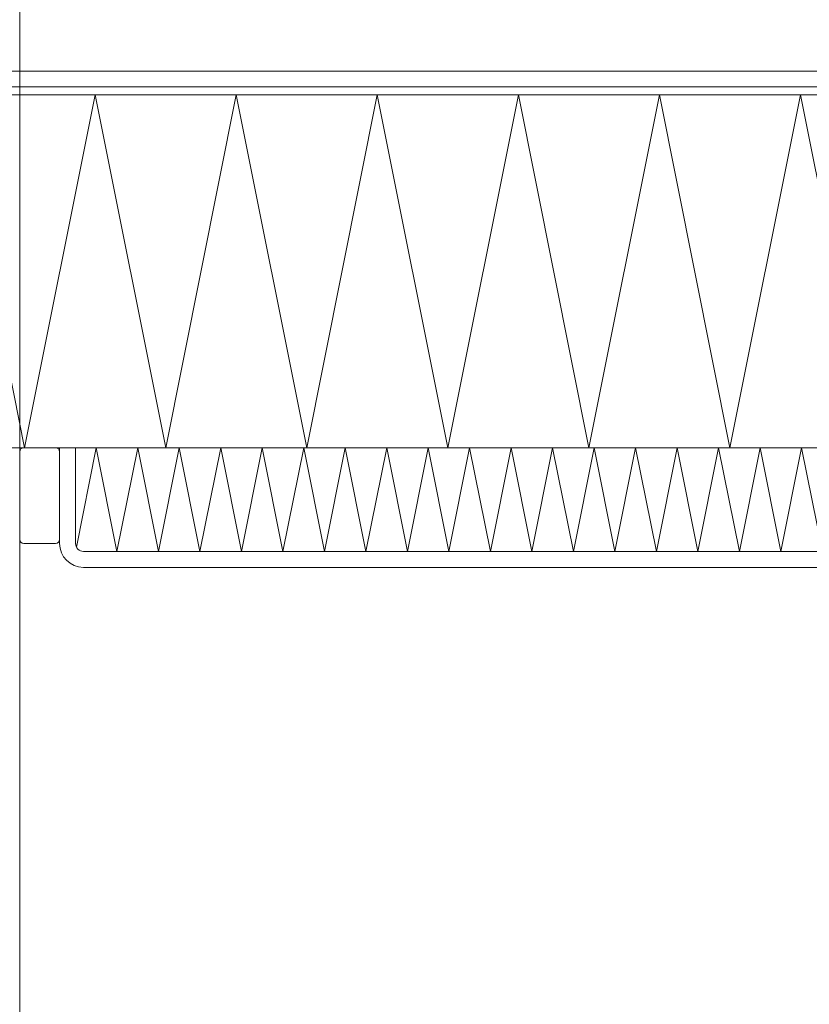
# Model space of a CAD drawing. Header units: metres. Extents: x -3.6 to 84.5, y -11 to 16.8.
# Tile 776 of 1056: x 55.21 to 55.309, y -0.236 to -0.1126. Entities that reach past the tile are written whole.
import ezdxf

# ---------------------------------------------------------------- set-up
doc = ezdxf.new("R2010")
doc.units = ezdxf.units.M
doc.header["$MEASUREMENT"] = 0
doc.layers.add('152 - Bemaßung_ Beschriftung.Ausbau', color=7, linetype='Continuous')
doc.layers.add('301 - Elemente.Linie', color=7, linetype='Continuous')
doc.styles.add('ERSTELLTER_STIL_2', font='txt')
doc.dimstyles.new('ERSTELLTER_STIL__3', dxfattribs={"dimtxt": 0.1, "dimasz": 0.0532, "dimexe": 0.18, "dimexo": 0.0625, "dimgap": 0, "dimtad": 1, "dimtih": 1, "dimtoh": 1, "dimzin": 0, "dimdsep": 46, "dimtxsty": 'ERSTELLTER_STIL_2', "dimblk": 'ARROWHEAD_2', "dimblk1": 'ARROWHEAD_2', "dimblk2": 'ARROWHEAD_2', "dimcen": 0.09, "dimse1": 1, "dimse2": 1, "dimclrd": 7, "dimclre": 7, "dimclrt": 7, "dimazin": 0, "dimtfac": 1, "dimtdec": 4, "dimtmove": 0, "dimatfit": 3, "dimfxl": 1, "dimtolj": 1, "dimtzin": 0, "dimarcsym": 0})

# ---------------------------------------------------------------- blocks, each defined once
blk = doc.blocks.new('*D297')
at = {"layer": '152 - Bemaßung_ Beschriftung.Ausbau', "color": 7, "linetype": 'Continuous', "lineweight": 5}
for p, q in [((47.43999, -9.1375), (47.43999, -9.0325)), ((47.4602, -9.05), (47.41978, -9.12)), ((62.05523, -9.05), (62.01482, -9.12)), ((47.28999, -9.085), (47.43999, -9.085)), ((47.43999, -9.085), (62.03503, -9.085))]:
    blk.add_line(p, q, dxfattribs=at)
at = {"layer": '152 - Bemaßung_ Beschriftung.Ausbau', "color": 7, "lineweight": 5, "insert": (54.54149, -9.08441), "char_height": 0.1, "attachment_point": 7, "style": 'ERSTELLTER_STIL_2'}
blk.add_mtext('\\A1;{\\pql;\\fArial|b0|i0|c0|p38;14,59\\fArial|b0|i0|c0|p38;\\A1{\\H.66x;\\S5^  ;}}', dxfattribs=at)
blk = doc.blocks.new('ARROWHEAD_2')
at = {"color": 0, "linetype": 'Continuous', "lineweight": 0}
for p, q in [((-0.3781, -0.655), (0.3781, 0.655)), ((0, 0), (-1, 0))]:
    blk.add_line(p, q, dxfattribs=at)
blk = doc.blocks.new('*D298')
at = {"layer": '152 - Bemaßung_ Beschriftung.Ausbau', "color": 7, "linetype": 'Continuous', "lineweight": 5}
for p, q in [((62.03503, -9.1375), (62.03503, -9.0325)), ((62.05523, -9.05), (62.01482, -9.12)), ((62.29523, -9.05), (62.25482, -9.12)), ((47.43999, -9.085), (62.03503, -9.085)), ((62.03503, -9.085), (62.27503, -9.085))]:
    blk.add_line(p, q, dxfattribs=at)
at = {"layer": '152 - Bemaßung_ Beschriftung.Ausbau', "color": 7, "lineweight": 5, "insert": (62.07914, -9.065), "char_height": 0.1, "attachment_point": 7, "style": 'ERSTELLTER_STIL_2'}
blk.add_mtext('\\A1;{\\pql;\\fArial|b0|i0|c0|p38;24}', dxfattribs=at)
blk = doc.blocks.new('*D488')
at = {"layer": '152 - Bemaßung_ Beschriftung.Ausbau', "color": 7, "linetype": 'Continuous', "lineweight": 5}
for p, q in [((55.20999, -10.1375), (55.20999, -10.0325)), ((62.42503, -10.1375), (62.42503, -10.0325)), ((55.2302, -10.05), (55.18978, -10.12)), ((62.40482, -10.12), (62.44523, -10.05)), ((55.10999, -10.085), (55.20999, -10.085)), ((55.20999, -10.085), (62.42503, -10.085)), ((62.42503, -10.085), (62.45926, -10.085))]:
    blk.add_line(p, q, dxfattribs=at)
at = {"layer": '152 - Bemaßung_ Beschriftung.Ausbau', "color": 7, "lineweight": 5, "char_height": 0.1, "attachment_point": 7, "style": 'ERSTELLTER_STIL_2'}
for s, insert in [('\\A1;{\\pql;\\fArial|b0|i0|c0|p38;7,21\\fArial|b0|i0|c0|p38;\\A1{\\H.66x;\\S5^  ;}}', (58.73532, -10.08441)), ('\\A1;{\\pql;\\fArial|b0|i0|c0|p38;10}', (55.23022, -10.065))]:
    blk.add_mtext(s, dxfattribs=dict(at, insert=insert))
blk = doc.blocks.new('*D526')
at = {"layer": '152 - Bemaßung_ Beschriftung.Ausbau', "color": 7, "linetype": 'Continuous', "lineweight": 5}
for p, q in [((54.67999, -9.6375), (54.67999, -9.5325)), ((54.7002, -9.55), (54.65978, -9.62)), ((58.0002, -9.55), (57.95978, -9.62)), ((54.37999, -9.585), (54.67999, -9.585)), ((54.67999, -9.585), (57.97999, -9.585))]:
    blk.add_line(p, q, dxfattribs=at)
at = {"layer": '152 - Bemaßung_ Beschriftung.Ausbau', "color": 7, "lineweight": 5, "insert": (56.19696, -9.565), "char_height": 0.1, "attachment_point": 7, "style": 'ERSTELLTER_STIL_2'}
blk.add_mtext('\\A1;{\\pql;\\fArial|b0|i0|c0|p38;3,30}', dxfattribs=at)
blk = doc.blocks.new('*D527')
at = {"layer": '152 - Bemaßung_ Beschriftung.Ausbau', "color": 7, "linetype": 'Continuous', "lineweight": 5}
for p, q in [((57.97999, -9.6375), (57.97999, -9.5325)), ((58.0002, -9.55), (57.95978, -9.62)), ((58.3002, -9.55), (58.25978, -9.62)), ((54.67999, -9.585), (57.97999, -9.585)), ((57.97999, -9.585), (58.27999, -9.585))]:
    blk.add_line(p, q, dxfattribs=at)
at = {"layer": '152 - Bemaßung_ Beschriftung.Ausbau', "color": 7, "lineweight": 5, "insert": (58.0541, -9.565), "char_height": 0.1, "attachment_point": 7, "style": 'ERSTELLTER_STIL_2'}
blk.add_mtext('\\A1;{\\pql;\\fArial|b0|i0|c0|p38;30}', dxfattribs=at)
blk = doc.blocks.new('*D644')
at = {"layer": '152 - Bemaßung_ Beschriftung.Ausbau', "color": 7, "linetype": 'Continuous', "lineweight": 5}
for p, q in [((-0.165, -10.6375), (-0.165, -10.5325)), ((62.42503, -10.6375), (62.42503, -10.5325)), ((-0.14479, -10.55), (-0.18521, -10.62)), ((62.40482, -10.62), (62.44523, -10.55)), ((-0.19923, -10.585), (-0.165, -10.585)), ((-0.165, -10.585), (62.42503, -10.585)), ((62.42503, -10.585), (62.45926, -10.585))]:
    blk.add_line(p, q, dxfattribs=at)
at = {"layer": '152 - Bemaßung_ Beschriftung.Ausbau', "color": 7, "lineweight": 5, "insert": (30.95904, -10.565), "char_height": 0.1, "attachment_point": 7, "style": 'ERSTELLTER_STIL_2'}
blk.add_mtext('\\A1;{\\pql;\\fArial|b0|i0|c0|p38;62,59}', dxfattribs=at)

msp = doc.modelspace()

# ---------------------------------------------------------------- linework, layer by layer
at = {"layer": '301 - Elemente.Linie', "color": 7, "linetype": 'Continuous', "lineweight": 13}
msp.add_line((55.20999, -0.9), (55.20999, 0.01), dxfattribs=at)
at = {"layer": '301 - Elemente.Linie', "color": 7, "linetype": 'Continuous', "lineweight": 5}
for p, q in [((55.37689, -0.119), (55.11299, -0.119)), ((55.43174, -0.122), (55.11099, -0.122)), ((55.43124, -0.121), (55.11199, -0.121)), ((55.11199, -0.122), (55.43124, -0.122)), ((55.11299, -0.121), (55.37689, -0.121)), ((55.21061, -0.16622), (55.20177, -0.122)), ((55.21946, -0.122), (55.21061, -0.16622)), ((55.2283, -0.16622), (55.21946, -0.122)), ((55.23715, -0.122), (55.2283, -0.16622)), ((55.24599, -0.16622), (55.23715, -0.122)), ((55.25484, -0.122), (55.24599, -0.16622)), ((55.26368, -0.16622), (55.25484, -0.122)), ((55.27253, -0.122), (55.26368, -0.16622)), ((55.28137, -0.16622), (55.27253, -0.122)), ((55.29022, -0.122), (55.28137, -0.16622)), ((55.29906, -0.16622), (55.29022, -0.122)), ((55.30791, -0.122), (55.29906, -0.16622)), ((55.31675, -0.16622), (55.30791, -0.122)), ((55.11099, -0.16622), (55.43174, -0.16622)), ((55.21049, -0.16622), (55.21449, -0.16622)), ((55.21699, -0.16622), (55.21499, -0.16622)), ((55.21499, -0.16622), (55.21499, -0.17822)), ((55.21699, -0.17822), (55.21699, -0.16622)), ((55.43174, -0.16622), (55.21699, -0.16622)), ((55.21699, -0.16622), (55.21699, -0.17822)), ((55.2171, -0.17868), (55.21959, -0.16622)), ((55.21959, -0.16622), (55.22219, -0.17922)), ((55.22219, -0.17922), (55.22479, -0.16622)), ((55.22479, -0.16622), (55.2274, -0.17922)), ((55.2274, -0.17922), (55.23, -0.16622)), ((55.23, -0.16622), (55.2326, -0.17922)), ((55.2326, -0.17922), (55.2352, -0.16622)), ((55.2352, -0.16622), (55.2378, -0.17922)), ((55.2378, -0.17922), (55.2404, -0.16622)), ((55.2404, -0.16622), (55.24301, -0.17922)), ((55.24301, -0.17922), (55.24561, -0.16622)), ((55.24561, -0.16622), (55.24821, -0.17922)), ((55.24821, -0.17922), (55.25081, -0.16622)), ((55.25081, -0.16622), (55.25342, -0.17922)), ((55.25342, -0.17922), (55.25602, -0.16622)), ((55.25602, -0.16622), (55.25862, -0.17922)), ((55.25862, -0.17922), (55.26122, -0.16622)), ((55.26122, -0.16622), (55.26382, -0.17922)), ((55.26382, -0.17922), (55.26642, -0.16622)), ((55.26642, -0.16622), (55.26903, -0.17922)), ((55.26903, -0.17922), (55.27163, -0.16622)), ((55.27163, -0.16622), (55.27423, -0.17922)), ((55.27423, -0.17922), (55.27683, -0.16622)), ((55.27683, -0.16622), (55.27944, -0.17922)), ((55.27944, -0.17922), (55.28204, -0.16622)), ((55.28204, -0.16622), (55.28464, -0.17922)), ((55.28464, -0.17922), (55.28724, -0.16622)), ((55.28724, -0.16622), (55.28984, -0.17922)), ((55.28984, -0.17922), (55.29244, -0.16622)), ((55.29244, -0.16622), (55.29505, -0.17922)), ((55.29505, -0.17922), (55.29765, -0.16622)), ((55.29765, -0.16622), (55.30025, -0.17922)), ((55.30025, -0.17922), (55.30285, -0.16622)), ((55.30285, -0.16622), (55.30545, -0.17922)), ((55.30545, -0.17922), (55.30805, -0.16622)), ((55.30805, -0.16622), (55.31066, -0.17922)), ((55.20999, -0.17772), (55.20999, -0.16672)), ((55.21499, -0.16672), (55.21499, -0.17772)), ((55.21449, -0.17822), (55.21049, -0.17822)), ((55.45674, -0.17922), (55.21799, -0.17922)), ((55.21799, -0.17922), (55.43174, -0.17922)), ((55.21799, -0.18122), (55.45674, -0.18122))]:
    msp.add_line(p, q, dxfattribs=at)
for centre, radius, start, end in [((55.21049, -0.16672), 0.0005, 90, 180), ((55.21449, -0.16672), 0.0005, 0, 90), ((55.21049, -0.17772), 0.0005, 180, 270), ((55.21449, -0.17772), 0.0005, 270, 0), ((55.21799, -0.17822), 0.003, 180, 270), ((55.21799, -0.17822), 0.001, 180, 270), ((55.21799, -0.17822), 0.001, 180, 270)]:
    msp.add_arc(centre, radius, start, end, dxfattribs=at)

# ---------------------------------------------------------------- dimensions: what is measured, and where the dimension line sits
at = {"layer": '152 - Bemaßung_ Beschriftung.Ausbau', "color": 7, "linetype": 'Continuous', "lineweight": 5}
for base, p1, p2, picture, middle in [((62.03503, -9.085), (47.43999, 2.93566), (62.03503, 5.5375), '*D297', (54.84455, -9.015)), ((62.27503, -9.085), (62.03503, 5.5375), (62.27503, 5.5375), '*D298', (62.15537, -9.015)), ((62.42503, -10.585), (-0.165, -0.145), (62.42503, 5.1), '*D644', (31.12704, -10.515)), ((62.42503, -10.085), (55.20999, -8.085), (62.42503, 5.1), '*D488', (59.00026, -10.015)), ((57.97999, -9.585), (54.67999, 0.69998), (57.97999, 0.24998), '*D526', (56.32684, -9.515)), ((58.27999, -9.585), (57.97999, 0.24998), (58.27999, 0.24998), '*D527', (58.13034, -9.515))]:
    dim = msp.add_linear_dim(base=base, p1=p1, p2=p2, dimstyle='ERSTELLTER_STIL__3', dxfattribs=at)
    dim.commit()
    dim.dimension.update_dxf_attribs({"geometry": picture, "text_midpoint": middle, "dimtype": 160})

doc.saveas('drawing.dxf')
